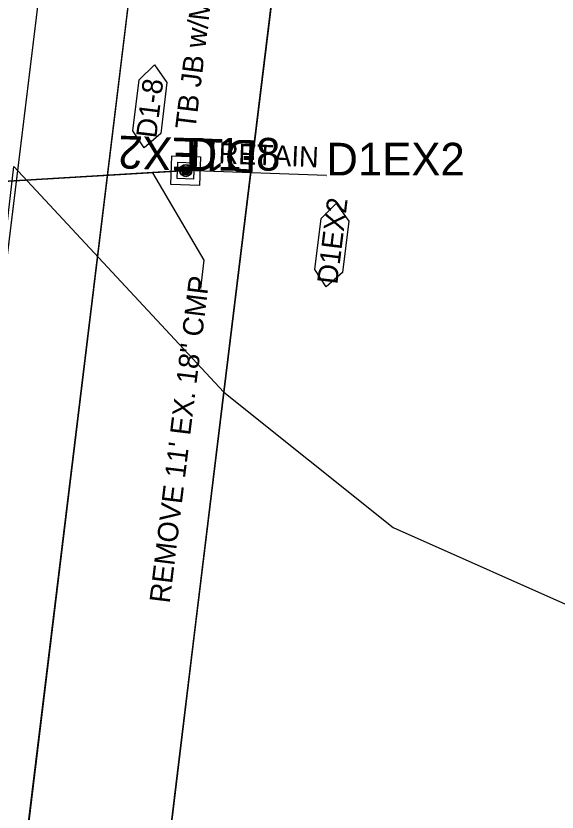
# Model space of a CAD drawing. Extents: x 465700 to 483515, y 488970 to 507540.
# Drawn here: x 481288.8 to 481421.3, y 490580.8 to 490775.7 of the extents above; entities that cross this region are included whole.
import ezdxf

# ---------------------------------------------------------------- set-up
doc = ezdxf.new("R2010")
doc.units = 0
for name, color, linetype in [('Exist Plan Preparation Watershed Blue', 7, 'Continuous'), ('Prop Drainage Structure Box Number Symbol CELL', 7, 'Continuous'), ('Prop Drainage Structure Junction Box with Manhole TB CELL', 7, 'Continuous'), ('Prop Drainage Structure Junction Box with Manhole TB Label', 7, 'Continuous'), ('Prop Drainage Structure Pipe Collar Label', 7, 'Continuous'), ('Prop Drainage Structure Pipe RCP 18in Class III', 7, 'Continuous'), ('Prop Drainage Structure Pipe Stub Out CELL', 7, 'Continuous'), ('Prop Drainage Structure Plot Symbol 20 Scale', 7, 'Continuous'), ('Prop Drainage Structure Plot Symbol 50 Scale', 7, 'Continuous'), ('Prop Drainage Structure Removal Label', 7, 'Continuous'), ('Scratch_Level_8', 7, 'Continuous')]:
    doc.layers.add(name, color=color, linetype=linetype)

msp = doc.modelspace()

# ---------------------------------------------------------------- linework, layer by layer
at = {"layer": 'Exist Plan Preparation Watershed Blue'}
for points in [[(481178.35, 489921.07), (481181.18, 489944.23), (481192.1, 489942.89), (481199.42, 490002.85), (481223.67, 490201.37), (481232.65, 490274.58), (481301.55, 490839.02), (481357.88, 490832.14), (481339.74, 490683.62), (481315.49, 490485.09), (481303.36, 490385.83), (481279.12, 490187.3), (481254.87, 489988.78), (481242.75, 489889.52)], [(480982.54, 490200.49), (481022.64, 490226.93), (481057.88, 490239.62), (481085.68, 490250.52), (481125.08, 490261.61), (481159, 490262.25), (481229.67, 490258.2), (481254.1, 490443.2), (481288.29, 490738.89), (481339.74, 490683.62), (481381.2, 490650.46), (481429.31, 490629.05), (481609.7, 490592.3), (481802.24, 490660.02), (481819.54, 490679.79), (481842.61, 490718.46), (481669.68, 490775.55), (481613.6, 490791.65)], [(481447.64, 490220.24), (481406.01, 490227.66), (481375.34, 490244.48), (481344.41, 490258.47), (481324.25, 490276.03), (481315.77, 490281.86), (481305.84, 490285.06), (481291.24, 490286.57), (481297.41, 490337.07), (481303.36, 490385.83), (481311.9, 490453.82), (481339.74, 490683.62), (481381.2, 490650.46), (481429.31, 490629.05)]]:
    msp.add_lwpolyline(points, dxfattribs=at)
for points in [[(481259, 490360.8), (481243.71, 490365.51), (481284.29, 490697.69), (481301.55, 490839.02), (481323.3, 490836.37), (481281, 490489.23), (481265.22, 490360.1)], [(481241.45, 490191.91), (481273.35, 490227.27), (481291.24, 490286.57), (481303.36, 490385.83), (481311.9, 490453.82), (481327.61, 490584.35), (481339.74, 490683.62), (481353.35, 490795.1), (481357.83, 490831.75), (481325.41, 490836.1), (481323.3, 490836.37), (481263.76, 490349.7), (481254.45, 490271.98), (481232.65, 490274.58), (481223.67, 490201.37)], [(481339.74, 490683.62), (481381.2, 490650.46), (481429.31, 490629.05), (481487.85, 490619.44), (481541.27, 490608.02), (481609.7, 490592.3), (481694.85, 490612.96), (481802.24, 490660.02), (481819.54, 490679.79), (481842.61, 490718.46), (481742.88, 490751.39), (481669.68, 490775.55), (481613.6, 490791.65), (481438.14, 490822.33), (481357.88, 490832.14), (481339.74, 490683.62)]]:
    msp.add_lwpolyline(points, close=True, dxfattribs=at)
at = {"layer": 'Prop Drainage Structure Box Number Symbol CELL'}
for points in [[(481317.45, 490747.6), (481318.98, 490760.11), (481322.69, 490763.79), (481325.76, 490759.44), (481324.23, 490746.93), (481320.2, 490743.4), (481317.45, 490747.6)], [(481362.02, 490713.61), (481363.54, 490726.12), (481367.25, 490729.8), (481370.33, 490725.45), (481368.8, 490712.94), (481364.76, 490709.41), (481362.02, 490713.61)]]:
    msp.add_lwpolyline(points, dxfattribs=at)
at = {"layer": 'Prop Drainage Structure Junction Box with Manhole TB CELL'}
for p, q in [((481330.42, 490739.24), (481330.42, 490739.24)), ((481328.98, 490737.9), (481328.98, 490737.9)), ((481330.37, 490737.85), (481330.37, 490737.85)), ((481331.75, 490737.81), (481331.75, 490737.81)), ((481330.32, 490736.47), (481330.32, 490736.47))]:
    msp.add_line(p, q, dxfattribs=at)
for points in [[(481328.98, 490737.92), (481329.38, 490737.91), (481329.38, 490737.87), (481328.98, 490737.88)], [(481328.98, 490737.88), (481329.38, 490737.87), (481329.38, 490737.91), (481328.98, 490737.92)], [(481329.7, 490739.07), (481329.88, 490738.72), (481329.92, 490738.74), (481329.74, 490739.09)], [(481329.7, 490739.07), (481329.88, 490738.72), (481329.92, 490738.74), (481329.74, 490739.09)], [(481331.08, 490739.04), (481330.87, 490738.7), (481330.91, 490738.68), (481331.12, 490739.02)], [(481331.08, 490739.04), (481330.87, 490738.7), (481330.91, 490738.68), (481331.12, 490739.02)], [(481331.75, 490737.83), (481331.36, 490737.84), (481331.36, 490737.8), (481331.75, 490737.79)], [(481331.75, 490737.83), (481331.36, 490737.84), (481331.36, 490737.8), (481331.75, 490737.79)], [(481329.65, 490736.67), (481329.86, 490737), (481329.83, 490737.03), (481329.62, 490736.69)], [(481329.65, 490736.67), (481329.86, 490737), (481329.83, 490737.03), (481329.62, 490736.69)], [(481331.04, 490736.64), (481330.85, 490736.99), (481330.81, 490736.97), (481331, 490736.62)], [(481331.04, 490736.64), (481330.85, 490736.99), (481330.81, 490736.97), (481331, 490736.62)]]:
    msp.add_lwpolyline(points, dxfattribs=at)
for radius in [1.39, 0.99, 0.953, 0.87, 0.625, 0.583, 0.333, 0.292, 0.0834, 0.0416]:
    msp.add_circle((481330.37, 490737.85), radius, dxfattribs=at)
msp.add_arc((481330.37, 490737.85), 0.0834, 88.0365, 88.0365, dxfattribs=at)
at = {"layer": 'Prop Drainage Structure Pipe RCP 18in Class III'}
msp.add_line((481330.8, 490737.8), (481243.97, 490732.64), dxfattribs=at)
at = {"layer": 'Prop Drainage Structure Pipe Stub Out CELL'}
msp.add_line((481364.82, 490736.66), (481364.82, 490736.66), dxfattribs=at)
msp.add_line((481364.82, 490736.66), (481364.82, 490736.66), dxfattribs=at)
msp.add_lwpolyline([(481364.82, 490736.67), (481364.83, 490736.65), (481364.82, 490736.64), (481364.8, 490736.66), (481364.82, 490736.67)], dxfattribs=at)
at = {"layer": 'Prop Drainage Structure Plot Symbol 20 Scale'}
msp.add_lwpolyline([(481328.44, 490739.92), (481332.44, 490739.78), (481332.3, 490735.79), (481328.3, 490735.92)], close=True, dxfattribs=at)
msp.add_circle((481330.37, 490737.85), 1.5, dxfattribs=at)
at = {"layer": 'Prop Drainage Structure Plot Symbol 50 Scale'}
msp.add_lwpolyline([(481326.99, 490741.47), (481333.99, 490741.23), (481333.75, 490734.24), (481326.75, 490734.48)], close=True, dxfattribs=at)
msp.add_circle((481330.37, 490737.85), 1.5, dxfattribs=at)
at = {"layer": 'Prop Drainage Structure Removal Label'}
msp.add_lwpolyline([(481322.21, 490737.28), (481334.83, 490715.95), (481333.98, 490709)], dxfattribs=at)
at = {"layer": 'Scratch_Level_8'}
for p, q in [((481330.37, 490737.85), (481243.97, 490732.64)), ((481364.82, 490736.66), (481330.37, 490737.85))]:
    msp.add_line(p, q, dxfattribs=at)

# ---------------------------------------------------------------- texts
at = {"layer": 'Prop Drainage Structure Box Number Symbol CELL'}
for s, p in [('D1-8', (481323.15, 490745.64)), ('D1EX2', (481367.49, 490709.86))]:
    msp.add_text(s, height=5, rotation=83.0394, dxfattribs=at).set_placement(p)
at = {"layer": 'Prop Drainage Structure Junction Box with Manhole TB Label'}
msp.add_text('TB JB w/MH', height=5, rotation=83.0423, dxfattribs=at).set_placement((481332.74, 490747.77))
at = {"layer": 'Prop Drainage Structure Pipe Collar Label'}
msp.add_text('RETAIN', height=5, rotation=357.6263, dxfattribs=at).set_placement((481338.35, 490739.65))
at = {"layer": 'Prop Drainage Structure Pipe Stub Out CELL'}
msp.add_text('SO', height=0.0104, rotation=263.0365, dxfattribs=at).set_placement((481364.81, 490736.66))
at = {"layer": 'Prop Drainage Structure Removal Label'}
msp.add_text('REMOVE 11\' EX. 18" CMP', height=5, rotation=83.0366, dxfattribs=at).set_placement((481326.43, 490631.77))
at = {"layer": 'Scratch_Level_8'}
msp.add_text('D1EX2', height=8, rotation=178.0088, dxfattribs=at).set_placement((481347.87, 490745.25))
for s, p in [('D1-8', (481330.37, 490737.85)), ('D1EX2', (481364.82, 490736.66))]:
    msp.add_text(s, height=8, dxfattribs=at).set_placement(p)

doc.saveas('drawing.dxf')
